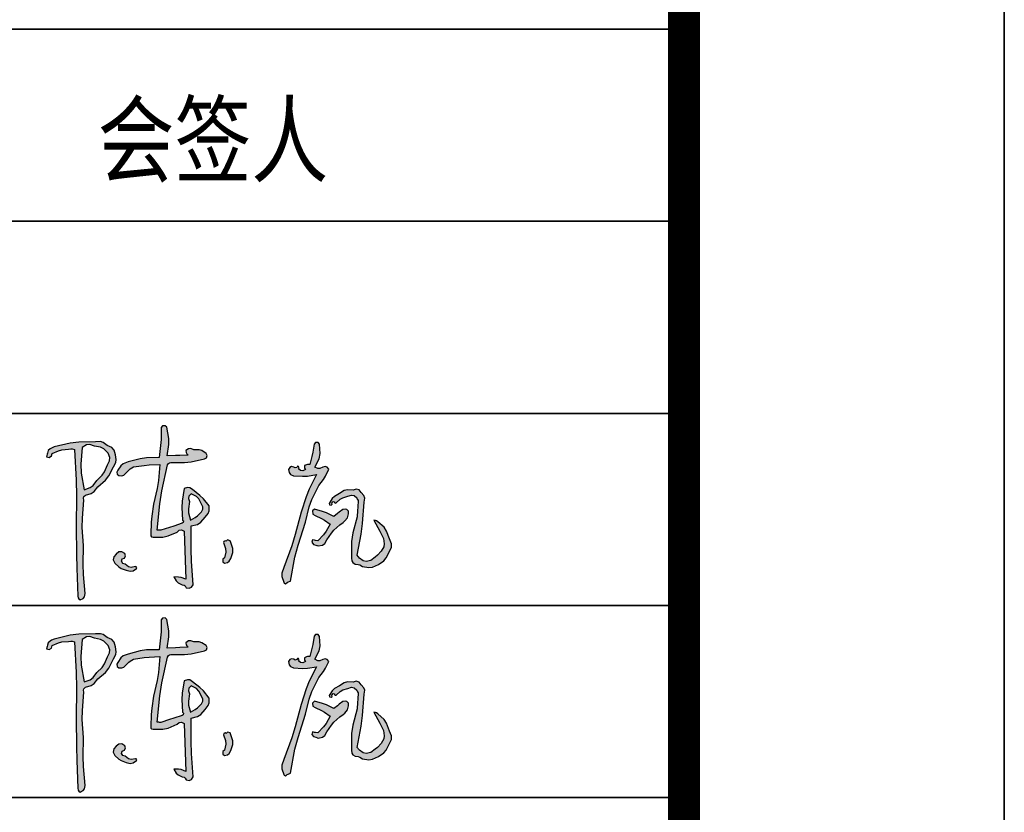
# Model space of a CAD drawing. Extents: x 1109697 to 1467097, y -139975 to 53891.
# Tile 288 of 386: x 1358923 to 1361997, y -61263 to -58787. Entities that reach past the tile are written whole.
import ezdxf

# ---------------------------------------------------------------- set-up
doc = ezdxf.new("R2010")
doc.units = 0
doc.header["$LTSCALE"] = 1000
doc.header["$MEASUREMENT"] = 0
for name, color, linetype in [('A-ANNO-TEXT', 7, 'Continuous'), ('PUB_TEXT', 7, 'Continuous'), ('PUB_TITLE', 4, 'Continuous')]:
    doc.layers.add(name, color=color, linetype=linetype)
doc.layers.add('图框', color=4, linetype='Continuous', lineweight=35)
doc.styles.add('-黑体', font='simhei.ttf', dxfattribs={"width": 0.8})

# ---------------------------------------------------------------- blocks, each defined once
blk = doc.blocks.new('陈岚')
h = blk.add_hatch(color=256)
h.paths.add_polyline_path([(-3.976, 1.115), (-3.926, 1.233), (-3.919, 1.31), (-3.948, 1.435), (-3.991, 1.559), (-4.054, 1.625), (-4.177, 1.671), (-4.289, 1.741), (-4.366, 1.759), (-4.497, 1.747), (-4.936, 1.709), (-5.158, 1.666), (-5.58, 1.539), (-5.645, 1.504), (-5.677, 1.483), (-5.733, 1.435), (-5.745, 1.368), (-5.75, 1.335), (-5.761, 1.268), (-5.692, 1.257), (-5.632, 1.297), (-5.615, 1.365), (-5.457, 1.448), (-5.368, 1.477), (-5.191, 1.504), (-5.132, 1.517), (-5.098, 1.517), (-5.039, 1.504), (-4.944, 0.696), (-4.909, 0.289), (-4.865, -0.524), (-4.806, -1.258), (-4.774, -1.625), (-4.705, -2.358), (-4.696, -2.405), (-4.677, -2.431), (-4.636, -2.455), (-4.56, -2.411), (-4.525, -2.361), (-4.511, -2.274), (-4.592, -1.773), (-4.617, -1.518), (-4.636, -1.01), (-4.7, -0.536), (-4.714, -0.294), (-4.705, 0.185), (-4.718, 0.24), (-4.708, 0.281), (-4.67, 0.324), (-4.522, 0.374), (-4.447, 0.431), (-4.358, 0.56), (-4.165, 0.748), (-4.083, 0.868)])
h.paths.add_polyline_path([(-4.848, 1.127), (-4.837, 1.574), (-4.728, 1.649), (-4.639, 1.664), (-4.511, 1.629), (-4.35, 1.61), (-4.263, 1.571), (-4.143, 1.463), (-4.09, 1.352), (-4.09, 1.267), (-4.143, 1.157), (-4.205, 0.968), (-4.259, 0.874), (-4.393, 0.726), (-4.486, 0.589), (-4.56, 0.528), (-4.712, 0.462), (-4.822, 0.896)], flags=16)
h.paths.add_polyline_path([(-2.535, 1.294), (-2.511, 1.314), (-2.469, 1.324), (-2.114, 1.348), (-1.935, 1.379), (-1.593, 1.477), (-1.541, 1.508), (-1.524, 1.569), (-1.552, 1.622), (-1.671, 1.689), (-1.749, 1.707), (-1.885, 1.699), (-1.966, 1.724), (-2.025, 1.714), (-2.093, 1.664), (-2.081, 1.611), (-2.065, 1.583), (-2.024, 1.546), (-2.246, 1.523), (-2.357, 1.512), (-2.58, 1.49), (-2.557, 1.793), (-2.569, 1.951), (-2.635, 2.248), (-2.684, 2.285), (-2.751, 2.276), (-2.788, 2.227), (-2.769, 1.911), (-2.769, 1.751), (-2.788, 1.435), (-3.119, 1.408), (-3.286, 1.373), (-3.601, 1.268), (-3.728, 1.211), (-3.79, 1.154), (-3.858, 1.032), (-3.885, 0.982), (-3.871, 0.924), (-3.823, 0.893), (-3.741, 0.891), (-3.689, 0.914), (-3.635, 0.976), (-3.571, 1.054), (-3.532, 1.088), (-3.448, 1.143), (-3.175, 1.2), (-3.037, 1.223), (-2.76, 1.254), (-2.766, 0.83), (-2.786, 0.617), (-2.858, 0.199), (-2.884, -0.123), (-2.889, -0.285), (-2.885, -0.607), (-2.879, -0.646), (-2.855, -0.67), (-2.816, -0.677), (-2.557, -0.658), (-2.422, -0.62), (-2.191, -0.503), (-2.139, -0.451), (-2.078, -0.439), (-2.01, -0.468), (-1.956, -0.974), (-1.931, -1.226), (-1.885, -1.732), (-2.008, -1.695), (-2.076, -1.686), (-2.205, -1.691), (-2.138, -1.794), (-2.082, -1.84), (-1.968, -1.885), (-1.916, -1.891), (-1.885, -1.91), (-1.857, -1.955), (-1.777, -1.964), (-1.717, -1.934), (-1.677, -1.864), (-1.764, -1.248), (-1.795, -0.937), (-1.83, -0.315), (-1.664, -0.264), (-1.58, -0.204), (-1.475, -0.065), (-1.402, 0.039), (-1.38, 0.113), (-1.385, 0.24), (-1.554, 0.423), (-1.651, 0.505), (-1.857, 0.643), (-1.932, 0.686), (-1.993, 0.69), (-2.073, 0.657), (-2.11, 0.326), (-2.108, 0.154), (-2.066, -0.177), (-2.041, -0.199), (-2.044, -0.242), (-2.073, -0.26), (-2.292, -0.349), (-2.402, -0.393), (-2.621, -0.482), (-2.66, -0.482), (-2.68, -0.482), (-2.719, -0.482), (-2.692, 0.215), (-2.659, 0.565), (-2.552, 1.254)])
h.paths.add_polyline_path([(-1.941, 0.469), (-1.885, 0.532), (-1.743, 0.469), (-1.674, 0.408), (-1.593, 0.275), (-1.552, 0.205), (-1.548, 0.148), (-1.579, 0.073), (-1.677, -0.035), (-1.735, -0.084), (-1.857, -0.163), (-1.919, 0.023), (-1.932, 0.129), (-1.913, 0.324), (-1.95, 0.399)], flags=16)
h.paths.add_polyline_path([(-3.594, -1.302), (-3.537, -1.275), (-3.514, -1.213), (-3.538, -1.156), (-3.618, -1.115), (-3.694, -1.124), (-3.761, -1.184), (-3.823, -1.259), (-3.83, -1.342), (-3.781, -1.427), (-3.674, -1.52), (-3.606, -1.557), (-3.469, -1.594), (-3.363, -1.615), (-3.29, -1.598), (-3.205, -1.531), (-3.196, -1.51), (-3.21, -1.486), (-3.233, -1.482), (-3.342, -1.511), (-3.418, -1.498), (-3.51, -1.434), (-3.571, -1.418), (-3.606, -1.363)], flags=17)
h.paths.add_polyline_path([(-0.696, -0.847), (-0.753, -0.691), (-0.773, -0.641), (-0.846, -0.625), (-0.885, -0.663), (-0.913, -0.652), (-0.946, -0.674), (-0.947, -0.704), (-0.883, -0.854), (-0.872, -0.947), (-0.899, -1.107), (-0.941, -1.144), (-0.937, -1.214), (-0.892, -1.246), (-0.81, -1.223), (-0.766, -1.185), (-0.732, -1.107), (-0.691, -0.946)])
h.paths.add_polyline_path([(1.706, 1.407), (1.664, 1.458), (1.608, 1.473), (1.546, 1.449), (1.473, 1.41), (1.414, 1.408), (1.338, 1.442), (1.432, 1.67), (1.451, 1.808), (1.421, 2.053), (1.383, 2.097), (1.309, 2.094), (1.275, 2.046), (1.254, 1.828), (1.239, 1.72), (1.199, 1.504), (1.141, 1.498), (1.112, 1.489), (1.06, 1.463), (1.06, 1.422), (1.067, 1.4), (1.088, 1.365), (1.028, 1.325), (0.964, 1.328), (0.907, 1.372), (0.92, 1.398), (0.901, 1.433), (0.872, 1.435), (0.859, 1.4), (0.813, 1.386), (0.782, 1.407), (0.721, 1.417), (0.672, 1.393), (0.643, 1.338), (0.663, 1.255), (0.704, 1.209), (0.782, 1.178), (1.028, 1.18), (1.153, 1.194), (1.393, 1.247), (1.226, 0.851), (1.158, 0.644), (1.053, 0.226), (0.931, -0.374), (0.858, -0.672), (0.685, -1.26), (0.643, -1.41), (0.648, -1.504), (0.706, -1.649), (0.722, -1.669), (0.732, -1.678), (0.754, -1.691), (0.799, -1.65), (0.825, -1.633), (0.879, -1.607), (0.96, -0.968), (1.021, -0.649), (1.178, -0.024), (1.253, 0.381), (1.313, 0.582), (1.47, 0.963), (1.58, 1.131), (1.628, 1.222)])
h.paths.add_polyline_path([(2.216, 0.069), (2.283, 0.157), (2.298, 0.228), (2.301, 0.265), (2.296, 0.337), (2.247, 0.376), (2.205, 0.386), (2.144, 0.372), (2.055, 0.292), (2.01, 0.251), (1.921, 0.171), (1.717, 0.254), (1.61, 0.286), (1.393, 0.33), (1.348, 0.281), (1.362, 0.196), (1.421, 0.164), (1.595, 0.099), (1.679, 0.058), (1.838, -0.038), (1.738, -0.234), (1.675, -0.328), (1.532, -0.496), (1.477, -0.494), (1.449, -0.491), (1.393, -0.482), (1.384, -0.547), (1.426, -0.604), (1.491, -0.614), (1.516, -0.623), (1.528, -0.627), (1.553, -0.635), (1.664, -0.607), (1.725, -0.557), (1.775, -0.454), (1.88, -0.274), (1.944, -0.188), (2.088, -0.038), (2.176, 0.029)])
h.paths.add_polyline_path([(2.602, 0.844), (2.54, 0.912), (2.466, 0.93), (2.38, 0.9), (2.23, 0.897), (2.147, 0.869), (2.026, 0.782), (1.898, 0.701), (1.84, 0.638), (1.769, 0.504), (1.783, 0.474), (1.828, 0.466), (1.852, 0.49), (1.841, 0.524), (1.872, 0.563), (1.907, 0.56), (1.911, 0.538), (1.935, 0.523), (1.956, 0.532), (2.054, 0.636), (2.12, 0.679), (2.255, 0.726), (2.346, 0.761), (2.416, 0.753), (2.498, 0.699), (2.505, 0.668), (2.513, 0.653), (2.533, 0.629), (2.533, 0.457), (2.533, 0.371), (2.533, 0.199), (2.446, -0.233), (2.429, -0.459), (2.449, -0.899), (2.463, -0.973), (2.494, -1.015), (2.56, -1.052), (2.641, -1.054), (2.685, -1.066), (2.755, -1.107), (2.924, -1.123), (3.021, -1.103), (3.172, -1.024), (3.309, -0.916), (3.368, -0.838), (3.436, -0.677), (3.488, -0.548), (3.485, -0.453), (3.422, -0.329), (3.336, -0.129), (3.261, -0.032), (3.088, 0.101), (3.049, 0.128), (3.024, 0.137), (2.977, 0.143), (3.094, -0.046), (3.153, -0.14), (3.269, -0.329), (3.295, -0.464), (3.285, -0.546), (3.227, -0.67), (3.13, -0.78), (3.076, -0.832), (2.963, -0.927), (2.848, -0.963), (2.765, -0.951), (2.665, -0.885), (2.639, -0.858), (2.627, -0.844), (2.602, -0.816), (2.672, -0.252), (2.69, 0.033), (2.692, 0.601), (2.702, 0.705), (2.677, 0.772)])
for p, q in [((-2.751, 2.276), (-2.788, 2.227)), ((-2.788, 2.227), (-2.769, 1.911)), ((-2.684, 2.285), (-2.751, 2.276)), ((-2.635, 2.248), (-2.684, 2.285)), ((-2.569, 1.951), (-2.635, 2.248)), ((1.309, 2.094), (1.275, 2.046)), ((1.383, 2.097), (1.309, 2.094)), ((1.421, 2.053), (1.383, 2.097)), ((-2.769, 1.911), (-2.769, 1.751)), ((-2.557, 1.793), (-2.569, 1.951)), ((1.254, 1.828), (1.239, 1.72)), ((1.275, 2.046), (1.254, 1.828)), ((1.451, 1.808), (1.421, 2.053)), ((-5.158, 1.666), (-5.58, 1.539)), ((-4.936, 1.709), (-5.158, 1.666)), ((-4.497, 1.747), (-4.936, 1.709)), ((-4.837, 1.574), (-4.848, 1.127)), ((-4.728, 1.649), (-4.837, 1.574)), ((-4.639, 1.664), (-4.728, 1.649)), ((-4.511, 1.629), (-4.639, 1.664)), ((-4.35, 1.61), (-4.511, 1.629)), ((-4.366, 1.759), (-4.497, 1.747)), ((-4.289, 1.741), (-4.366, 1.759)), ((-4.263, 1.571), (-4.35, 1.61)), ((-4.177, 1.671), (-4.289, 1.741)), ((-4.143, 1.463), (-4.263, 1.571)), ((-4.054, 1.625), (-4.177, 1.671)), ((-3.991, 1.559), (-4.054, 1.625)), ((-2.769, 1.751), (-2.788, 1.435)), ((-2.58, 1.49), (-2.557, 1.793)), ((-2.025, 1.714), (-2.093, 1.664)), ((-2.093, 1.664), (-2.081, 1.611)), ((-2.081, 1.611), (-2.065, 1.583)), ((-2.065, 1.583), (-2.024, 1.546)), ((-1.966, 1.724), (-2.025, 1.714)), ((-1.885, 1.699), (-1.966, 1.724)), ((-1.749, 1.707), (-1.885, 1.699)), ((-1.671, 1.689), (-1.749, 1.707)), ((-1.552, 1.622), (-1.671, 1.689)), ((-1.524, 1.569), (-1.552, 1.622)), ((-1.541, 1.508), (-1.524, 1.569)), ((1.239, 1.72), (1.199, 1.504)), ((1.338, 1.442), (1.432, 1.67)), ((1.432, 1.67), (1.451, 1.808)), ((-5.75, 1.335), (-5.761, 1.268)), ((-5.745, 1.368), (-5.75, 1.335)), ((-5.733, 1.435), (-5.745, 1.368)), ((-5.677, 1.483), (-5.733, 1.435)), ((-5.645, 1.504), (-5.677, 1.483)), ((-5.58, 1.539), (-5.645, 1.504)), ((-5.632, 1.297), (-5.615, 1.365)), ((-5.615, 1.365), (-5.457, 1.448)), ((-5.457, 1.448), (-5.368, 1.477)), ((-5.368, 1.477), (-5.191, 1.504)), ((-5.191, 1.504), (-5.132, 1.517)), ((-5.132, 1.517), (-5.098, 1.517)), ((-5.098, 1.517), (-5.039, 1.504)), ((-5.039, 1.504), (-4.944, 0.696)), ((-4.09, 1.352), (-4.143, 1.463)), ((-4.09, 1.267), (-4.09, 1.352)), ((-3.948, 1.435), (-3.991, 1.559)), ((-3.919, 1.31), (-3.948, 1.435)), ((-3.926, 1.233), (-3.919, 1.31)), ((-3.286, 1.373), (-3.601, 1.268)), ((-3.119, 1.408), (-3.286, 1.373)), ((-2.788, 1.435), (-3.119, 1.408)), ((-2.357, 1.512), (-2.58, 1.49)), ((-2.535, 1.294), (-2.511, 1.314)), ((-2.511, 1.314), (-2.469, 1.324)), ((-2.469, 1.324), (-2.114, 1.348)), ((-2.246, 1.523), (-2.357, 1.512)), ((-2.024, 1.546), (-2.246, 1.523)), ((-2.114, 1.348), (-1.935, 1.379)), ((-1.935, 1.379), (-1.593, 1.477)), ((-1.593, 1.477), (-1.541, 1.508)), ((0.672, 1.393), (0.643, 1.338)), ((0.643, 1.338), (0.663, 1.255)), ((0.721, 1.417), (0.672, 1.393)), ((0.782, 1.407), (0.721, 1.417)), ((0.813, 1.386), (0.782, 1.407)), ((0.859, 1.4), (0.813, 1.386)), ((0.872, 1.435), (0.859, 1.4)), ((0.901, 1.433), (0.872, 1.435)), ((0.92, 1.398), (0.901, 1.433)), ((0.907, 1.372), (0.92, 1.398)), ((0.964, 1.328), (0.907, 1.372)), ((1.028, 1.325), (0.964, 1.328)), ((1.088, 1.365), (1.028, 1.325)), ((1.112, 1.489), (1.06, 1.463)), ((1.06, 1.463), (1.06, 1.422)), ((1.06, 1.422), (1.067, 1.4)), ((1.067, 1.4), (1.088, 1.365)), ((1.141, 1.498), (1.112, 1.489)), ((1.199, 1.504), (1.141, 1.498)), ((1.414, 1.408), (1.338, 1.442)), ((1.473, 1.41), (1.414, 1.408)), ((1.546, 1.449), (1.473, 1.41)), ((1.608, 1.473), (1.546, 1.449)), ((1.664, 1.458), (1.608, 1.473)), ((1.628, 1.222), (1.706, 1.407)), ((1.706, 1.407), (1.664, 1.458)), ((-5.761, 1.268), (-5.692, 1.257)), ((-5.692, 1.257), (-5.632, 1.297)), ((-4.848, 1.127), (-4.822, 0.896)), ((-4.205, 0.968), (-4.143, 1.157)), ((-4.143, 1.157), (-4.09, 1.267)), ((-4.083, 0.868), (-3.976, 1.115)), ((-3.976, 1.115), (-3.926, 1.233)), ((-3.79, 1.154), (-3.858, 1.032)), ((-3.728, 1.211), (-3.79, 1.154)), ((-3.601, 1.268), (-3.728, 1.211)), ((-3.635, 0.976), (-3.571, 1.054)), ((-3.571, 1.054), (-3.532, 1.088)), ((-3.532, 1.088), (-3.448, 1.143)), ((-3.448, 1.143), (-3.175, 1.2)), ((-3.175, 1.2), (-3.037, 1.223)), ((-3.037, 1.223), (-2.76, 1.254)), ((-2.76, 1.254), (-2.766, 0.83)), ((-2.659, 0.565), (-2.552, 1.254)), ((-2.552, 1.254), (-2.535, 1.294)), ((0.663, 1.255), (0.704, 1.209)), ((0.704, 1.209), (0.782, 1.178)), ((0.782, 1.178), (1.028, 1.18)), ((1.028, 1.18), (1.153, 1.194)), ((1.153, 1.194), (1.393, 1.247)), ((1.393, 1.247), (1.226, 0.851)), ((1.47, 0.963), (1.58, 1.131)), ((1.58, 1.131), (1.628, 1.222)), ((-4.822, 0.896), (-4.712, 0.462)), ((-4.393, 0.726), (-4.259, 0.874)), ((-4.259, 0.874), (-4.205, 0.968)), ((-4.165, 0.748), (-4.083, 0.868)), ((-3.858, 1.032), (-3.885, 0.982)), ((-3.885, 0.982), (-3.871, 0.924)), ((-3.871, 0.924), (-3.823, 0.893)), ((-3.823, 0.893), (-3.741, 0.891)), ((-3.741, 0.891), (-3.689, 0.914)), ((-3.689, 0.914), (-3.635, 0.976)), ((-2.766, 0.83), (-2.786, 0.617)), ((1.226, 0.851), (1.158, 0.644)), ((1.313, 0.582), (1.47, 0.963)), ((2.026, 0.782), (1.898, 0.701)), ((2.147, 0.869), (2.026, 0.782)), ((2.23, 0.897), (2.147, 0.869)), ((2.38, 0.9), (2.23, 0.897)), ((2.466, 0.93), (2.38, 0.9)), ((2.54, 0.912), (2.466, 0.93)), ((2.602, 0.844), (2.54, 0.912)), ((2.677, 0.772), (2.602, 0.844)), ((-4.944, 0.696), (-4.909, 0.289)), ((-4.712, 0.462), (-4.56, 0.528)), ((-4.56, 0.528), (-4.486, 0.589)), ((-4.486, 0.589), (-4.393, 0.726)), ((-4.447, 0.431), (-4.358, 0.56)), ((-4.358, 0.56), (-4.165, 0.748)), ((-2.786, 0.617), (-2.858, 0.199)), ((-2.692, 0.215), (-2.659, 0.565)), ((-2.073, 0.657), (-2.11, 0.326)), ((-1.993, 0.69), (-2.073, 0.657)), ((-1.932, 0.686), (-1.993, 0.69)), ((-1.885, 0.532), (-1.941, 0.469)), ((-1.857, 0.643), (-1.932, 0.686)), ((-1.743, 0.469), (-1.885, 0.532)), ((-1.651, 0.505), (-1.857, 0.643)), ((1.158, 0.644), (1.053, 0.226)), ((1.253, 0.381), (1.313, 0.582)), ((1.84, 0.638), (1.769, 0.504)), ((1.898, 0.701), (1.84, 0.638)), ((1.841, 0.524), (1.872, 0.563)), ((1.852, 0.49), (1.841, 0.524)), ((1.872, 0.563), (1.907, 0.56)), ((1.907, 0.56), (1.911, 0.538)), ((1.911, 0.538), (1.935, 0.523)), ((1.935, 0.523), (1.956, 0.532)), ((1.956, 0.532), (2.054, 0.636)), ((2.054, 0.636), (2.12, 0.679)), ((2.12, 0.679), (2.255, 0.726)), ((2.255, 0.726), (2.346, 0.761)), ((2.346, 0.761), (2.416, 0.753)), ((2.416, 0.753), (2.498, 0.699)), ((2.498, 0.699), (2.505, 0.668)), ((2.505, 0.668), (2.513, 0.653)), ((2.513, 0.653), (2.533, 0.629)), ((2.533, 0.629), (2.533, 0.457)), ((2.702, 0.705), (2.677, 0.772)), ((2.69, 0.033), (2.692, 0.601)), ((2.692, 0.601), (2.702, 0.705)), ((-4.909, 0.289), (-4.865, -0.524)), ((-4.718, 0.24), (-4.708, 0.281)), ((-4.708, 0.281), (-4.67, 0.324)), ((-4.67, 0.324), (-4.522, 0.374)), ((-4.522, 0.374), (-4.447, 0.431)), ((-2.11, 0.326), (-2.108, 0.154)), ((-1.941, 0.469), (-1.95, 0.399)), ((-1.95, 0.399), (-1.913, 0.324)), ((-1.913, 0.324), (-1.932, 0.129)), ((-1.674, 0.408), (-1.743, 0.469)), ((-1.593, 0.275), (-1.674, 0.408)), ((-1.554, 0.423), (-1.651, 0.505)), ((-1.552, 0.205), (-1.593, 0.275)), ((-1.385, 0.24), (-1.554, 0.423)), ((1.178, -0.024), (1.253, 0.381)), ((1.393, 0.33), (1.348, 0.281)), ((1.348, 0.281), (1.362, 0.196)), ((1.61, 0.286), (1.393, 0.33)), ((1.717, 0.254), (1.61, 0.286)), ((1.769, 0.504), (1.783, 0.474)), ((1.783, 0.474), (1.828, 0.466)), ((1.828, 0.466), (1.852, 0.49)), ((2.055, 0.292), (2.01, 0.251)), ((2.144, 0.372), (2.055, 0.292)), ((2.205, 0.386), (2.144, 0.372)), ((2.247, 0.376), (2.205, 0.386)), ((2.296, 0.337), (2.247, 0.376)), ((2.301, 0.265), (2.296, 0.337)), ((2.298, 0.228), (2.301, 0.265)), ((2.533, 0.457), (2.533, 0.371)), ((2.533, 0.371), (2.533, 0.199)), ((-4.705, 0.185), (-4.718, 0.24)), ((-4.714, -0.294), (-4.705, 0.185)), ((-2.858, 0.199), (-2.884, -0.123)), ((-2.719, -0.482), (-2.692, 0.215)), ((-2.108, 0.154), (-2.066, -0.177)), ((-1.932, 0.129), (-1.919, 0.023)), ((-1.919, 0.023), (-1.857, -0.163)), ((-1.677, -0.035), (-1.579, 0.073)), ((-1.579, 0.073), (-1.548, 0.148)), ((-1.548, 0.148), (-1.552, 0.205)), ((-1.475, -0.065), (-1.402, 0.039)), ((-1.402, 0.039), (-1.38, 0.113)), ((-1.38, 0.113), (-1.385, 0.24)), ((1.053, 0.226), (0.931, -0.374)), ((1.362, 0.196), (1.421, 0.164)), ((1.421, 0.164), (1.595, 0.099)), ((1.595, 0.099), (1.679, 0.058)), ((1.679, 0.058), (1.838, -0.038)), ((1.921, 0.171), (1.717, 0.254)), ((2.01, 0.251), (1.921, 0.171)), ((2.088, -0.038), (2.176, 0.029)), ((2.176, 0.029), (2.216, 0.069)), ((2.216, 0.069), (2.283, 0.157)), ((2.283, 0.157), (2.298, 0.228)), ((2.533, 0.199), (2.446, -0.233)), ((2.672, -0.252), (2.69, 0.033)), ((3.024, 0.137), (2.977, 0.143)), ((2.977, 0.143), (3.094, -0.046)), ((3.049, 0.128), (3.024, 0.137)), ((3.088, 0.101), (3.049, 0.128)), ((3.261, -0.032), (3.088, 0.101)), ((-2.884, -0.123), (-2.889, -0.285)), ((-2.073, -0.26), (-2.292, -0.349)), ((-2.044, -0.242), (-2.073, -0.26)), ((-2.066, -0.177), (-2.041, -0.199)), ((-2.041, -0.199), (-2.044, -0.242)), ((-1.857, -0.163), (-1.735, -0.084)), ((-1.735, -0.084), (-1.677, -0.035)), ((-1.664, -0.264), (-1.58, -0.204)), ((-1.58, -0.204), (-1.475, -0.065)), ((1.021, -0.649), (1.178, -0.024)), ((1.738, -0.234), (1.675, -0.328)), ((1.838, -0.038), (1.738, -0.234)), ((1.88, -0.274), (1.944, -0.188)), ((1.944, -0.188), (2.088, -0.038)), ((2.446, -0.233), (2.429, -0.459)), ((2.602, -0.816), (2.672, -0.252)), ((3.094, -0.046), (3.153, -0.14)), ((3.153, -0.14), (3.269, -0.329)), ((3.336, -0.129), (3.261, -0.032)), ((3.422, -0.329), (3.336, -0.129)), ((-4.7, -0.536), (-4.714, -0.294)), ((-2.889, -0.285), (-2.885, -0.607)), ((-2.68, -0.482), (-2.719, -0.482)), ((-2.66, -0.482), (-2.68, -0.482)), ((-2.621, -0.482), (-2.66, -0.482)), ((-2.402, -0.393), (-2.621, -0.482)), ((-2.422, -0.62), (-2.191, -0.503)), ((-2.292, -0.349), (-2.402, -0.393)), ((-2.191, -0.503), (-2.139, -0.451)), ((-2.139, -0.451), (-2.078, -0.439)), ((-2.078, -0.439), (-2.01, -0.468)), ((-2.01, -0.468), (-1.956, -0.974)), ((-1.83, -0.315), (-1.664, -0.264)), ((-1.795, -0.937), (-1.83, -0.315)), ((0.931, -0.374), (0.858, -0.672)), ((1.393, -0.482), (1.384, -0.547)), ((1.449, -0.491), (1.393, -0.482)), ((1.477, -0.494), (1.449, -0.491)), ((1.532, -0.496), (1.477, -0.494)), ((1.675, -0.328), (1.532, -0.496)), ((1.725, -0.557), (1.775, -0.454)), ((1.775, -0.454), (1.88, -0.274)), ((2.429, -0.459), (2.449, -0.899)), ((3.269, -0.329), (3.295, -0.464)), ((3.295, -0.464), (3.285, -0.546)), ((3.485, -0.453), (3.422, -0.329)), ((3.488, -0.548), (3.485, -0.453)), ((-4.865, -0.524), (-4.806, -1.258)), ((-4.636, -1.01), (-4.7, -0.536)), ((-2.885, -0.607), (-2.879, -0.646)), ((-2.879, -0.646), (-2.855, -0.67)), ((-2.855, -0.67), (-2.816, -0.677)), ((-2.816, -0.677), (-2.557, -0.658)), ((-2.557, -0.658), (-2.422, -0.62)), ((-0.946, -0.674), (-0.947, -0.704)), ((-0.947, -0.704), (-0.883, -0.854)), ((-0.913, -0.652), (-0.946, -0.674)), ((-0.885, -0.663), (-0.913, -0.652)), ((-0.846, -0.625), (-0.885, -0.663)), ((-0.773, -0.641), (-0.846, -0.625)), ((-0.753, -0.691), (-0.773, -0.641)), ((-0.696, -0.847), (-0.753, -0.691)), ((0.858, -0.672), (0.685, -1.26)), ((0.96, -0.968), (1.021, -0.649)), ((1.384, -0.547), (1.426, -0.604)), ((1.426, -0.604), (1.491, -0.614)), ((1.491, -0.614), (1.516, -0.623)), ((1.516, -0.623), (1.528, -0.627)), ((1.528, -0.627), (1.553, -0.635)), ((1.553, -0.635), (1.664, -0.607)), ((1.664, -0.607), (1.725, -0.557)), ((3.13, -0.78), (3.076, -0.832)), ((3.227, -0.67), (3.13, -0.78)), ((3.285, -0.546), (3.227, -0.67)), ((3.368, -0.838), (3.436, -0.677)), ((3.436, -0.677), (3.488, -0.548)), ((-4.617, -1.518), (-4.636, -1.01)), ((-1.956, -0.974), (-1.931, -1.226)), ((-1.764, -1.248), (-1.795, -0.937)), ((-0.872, -0.947), (-0.899, -1.107)), ((-0.883, -0.854), (-0.872, -0.947)), ((-0.732, -1.107), (-0.691, -0.946)), ((-0.691, -0.946), (-0.696, -0.847)), ((0.879, -1.607), (0.96, -0.968)), ((2.449, -0.899), (2.463, -0.973)), ((2.463, -0.973), (2.494, -1.015)), ((2.494, -1.015), (2.56, -1.052)), ((2.627, -0.844), (2.602, -0.816)), ((2.639, -0.858), (2.627, -0.844)), ((2.665, -0.885), (2.639, -0.858)), ((2.765, -0.951), (2.665, -0.885)), ((2.848, -0.963), (2.765, -0.951)), ((2.963, -0.927), (2.848, -0.963)), ((3.076, -0.832), (2.963, -0.927)), ((3.021, -1.103), (3.172, -1.024)), ((3.172, -1.024), (3.309, -0.916)), ((3.309, -0.916), (3.368, -0.838)), ((-4.806, -1.258), (-4.774, -1.625)), ((-3.823, -1.259), (-3.83, -1.342)), ((-3.761, -1.184), (-3.823, -1.259)), ((-3.694, -1.124), (-3.761, -1.184)), ((-3.618, -1.115), (-3.694, -1.124)), ((-3.538, -1.156), (-3.618, -1.115)), ((-3.594, -1.302), (-3.537, -1.275)), ((-3.514, -1.213), (-3.538, -1.156)), ((-3.537, -1.275), (-3.514, -1.213)), ((-1.931, -1.226), (-1.885, -1.732)), ((-1.677, -1.864), (-1.764, -1.248)), ((-0.899, -1.107), (-0.941, -1.144)), ((-0.941, -1.144), (-0.937, -1.214)), ((-0.937, -1.214), (-0.892, -1.246)), ((-0.892, -1.246), (-0.81, -1.223)), ((-0.81, -1.223), (-0.766, -1.185)), ((-0.766, -1.185), (-0.732, -1.107)), ((0.685, -1.26), (0.643, -1.41)), ((2.56, -1.052), (2.641, -1.054)), ((2.641, -1.054), (2.685, -1.066)), ((2.685, -1.066), (2.755, -1.107)), ((2.755, -1.107), (2.924, -1.123)), ((2.924, -1.123), (3.021, -1.103)), ((-4.592, -1.773), (-4.617, -1.518)), ((-3.83, -1.342), (-3.781, -1.427)), ((-3.781, -1.427), (-3.674, -1.52)), ((-3.674, -1.52), (-3.606, -1.557)), ((-3.606, -1.363), (-3.594, -1.302)), ((-3.571, -1.418), (-3.606, -1.363)), ((-3.606, -1.557), (-3.469, -1.594)), ((-3.51, -1.434), (-3.571, -1.418)), ((-3.418, -1.498), (-3.51, -1.434)), ((-3.342, -1.511), (-3.418, -1.498)), ((-3.233, -1.482), (-3.342, -1.511)), ((-3.29, -1.598), (-3.205, -1.531)), ((-3.21, -1.486), (-3.233, -1.482)), ((-3.196, -1.51), (-3.21, -1.486)), ((-3.205, -1.531), (-3.196, -1.51)), ((0.643, -1.41), (0.648, -1.504)), ((0.648, -1.504), (0.706, -1.649)), ((-4.774, -1.625), (-4.705, -2.358)), ((-4.511, -2.274), (-4.592, -1.773)), ((-3.469, -1.594), (-3.363, -1.615)), ((-3.363, -1.615), (-3.29, -1.598)), ((-2.076, -1.686), (-2.205, -1.691)), ((-2.205, -1.691), (-2.138, -1.794)), ((-2.138, -1.794), (-2.082, -1.84)), ((-2.008, -1.695), (-2.076, -1.686)), ((-1.885, -1.732), (-2.008, -1.695)), ((0.706, -1.649), (0.722, -1.669)), ((0.722, -1.669), (0.732, -1.678)), ((0.732, -1.678), (0.754, -1.691)), ((0.754, -1.691), (0.799, -1.65)), ((0.799, -1.65), (0.825, -1.633)), ((0.825, -1.633), (0.879, -1.607)), ((-2.082, -1.84), (-1.968, -1.885)), ((-1.968, -1.885), (-1.916, -1.891)), ((-1.916, -1.891), (-1.885, -1.91)), ((-1.885, -1.91), (-1.857, -1.955)), ((-1.857, -1.955), (-1.777, -1.964)), ((-1.777, -1.964), (-1.717, -1.934)), ((-1.717, -1.934), (-1.677, -1.864)), ((-4.525, -2.361), (-4.511, -2.274)), ((-4.705, -2.358), (-4.696, -2.405)), ((-4.696, -2.405), (-4.677, -2.431)), ((-4.677, -2.431), (-4.636, -2.455)), ((-4.636, -2.455), (-4.56, -2.411)), ((-4.56, -2.411), (-4.525, -2.361))]:
    blk.add_line(p, q)
blk = doc.blocks.new('图签01')
at = {"layer": '图框', "color": 4}
for p, q in [((1793883, 97064.5), (1797883, 97064.5)), ((1793883, 96464.5), (1797883, 96464.5)), ((1793883, 95864.5), (1797883, 95864.5)), ((1793883, 95264.5), (1797883, 95264.5)), ((1793883, 94664.5), (1797883, 94664.5))]:
    blk.add_line(p, q, dxfattribs=at)
at = {"layer": 'A-ANNO-TEXT', "xscale": 118.0979999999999, "yscale": 118.0979999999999, "zscale": 118.0979999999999, "rotation": 356.3976698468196}
for p in [(1796562.4, 95536.7, 1526.9), (1796562.4, 94936.7, 1526.9)]:
    blk.add_blockref('陈岚', p, dxfattribs=at)
at = {"layer": '图框', "style": '-黑体', "width": 0.8}
blk.add_text('会签人', height=220, dxfattribs=at).set_placement((1796052, 96608.6))

msp = doc.modelspace()

# ---------------------------------------------------------------- linework, layer by layer
at = {"layer": 'PUB_TITLE'}
for points in [[(1277897, -74118.9), (1361997, -74118.9), (1361997, -14718.9), (1277897, -14718.9)], [(1361997, -74118.9), (1446097, -74118.9), (1446097, -14718.9), (1361997, -14718.9)]]:
    msp.add_lwpolyline(points, close=True, dxfattribs=at)
at = {"layer": 'PUB_TITLE', "const_width": 100}
msp.add_lwpolyline([(1280397, -73118.9), (1360997, -73118.9), (1360997, -15718.9), (1280397, -15718.9)], close=True, dxfattribs=at)

# ---------------------------------------------------------------- block references
at = {"layer": 'PUB_TEXT'}
msp.add_blockref('图签01', (-436886, -155881.3), dxfattribs=at)

doc.saveas('drawing.dxf')
